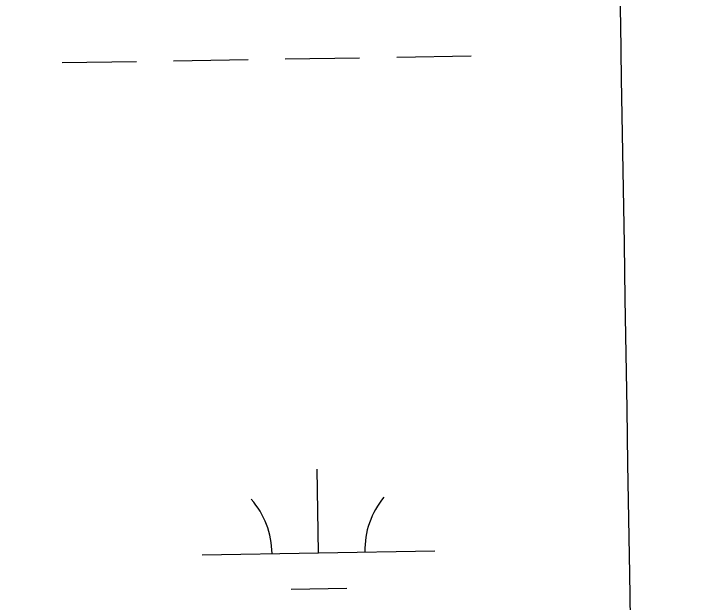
# Model space of a CAD drawing. Extents: x 3855477 to 3893699, y 299188 to 325115.
# Drawn here: x 3875369 to 3875665.2, y 306779.4 to 307032.4 of the extents above; entities that cross this region are included whole.
import ezdxf

# ---------------------------------------------------------------- set-up
doc = ezdxf.new("R2010")
doc.units = 0
doc.layers.add('V-GRID-MAJR', color=7, linetype='Continuous')
doc.layers.add('V-WETL-SWMP', color=7, linetype='Continuous')

msp = doc.modelspace()

# ---------------------------------------------------------------- linework, layer by layer
at = {"layer": 'V-GRID-MAJR'}
msp.add_spline([(3875665.17, 304876.37), (3875615.86, 307902.9), (3875517.13, 313962.91), (3875418.41, 320022.92), (3875368.98, 323056.4)], degree=3, dxfattribs=at)
at = {"layer": 'V-WETL-SWMP'}
for p, q in [((3875485.76, 307013.02), (3875517.76, 307013.54)), ((3875533.76, 307013.8), (3875565.75, 307014.32)), ((3875389.78, 307011.45), (3875421.77, 307011.97)), ((3875437.77, 307012.24), (3875469.76, 307012.76)), ((3875500.07, 306800.62), (3875499.48, 306836.61)), ((3875450.08, 306799.8), (3875550.06, 306801.43)), ((3875488.32, 306784.99), (3875512.32, 306785.38))]:
    msp.add_line(p, q, dxfattribs=at)
for centre, start, end in [((3875555.3, 306801.99), 140.1615, 181.7052), ((3875444.83, 306800.19), 0.1615, 41.7052)]:
    msp.add_arc(centre, 35.25, start, end, dxfattribs=at)

doc.saveas('drawing.dxf')
